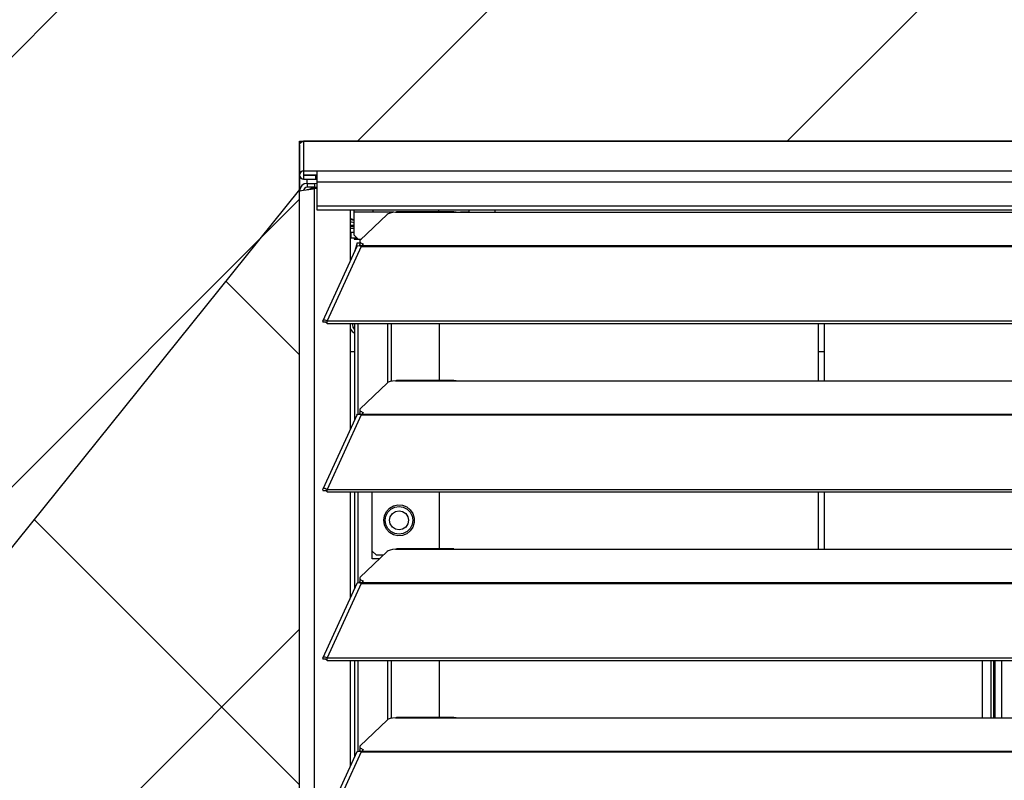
# Model space of a CAD drawing. Header units: millimetres. Extents: x 0 to 39025, y -31299 to 8400.
# Tile 359 of 373: x 15349 to 15606, y 7101 to 7300. Entities that reach past the tile are written whole.
import ezdxf

# ---------------------------------------------------------------- set-up
doc = ezdxf.new("R2010")
doc.units = ezdxf.units.MM
doc.layers.add('ODMIKI funkcionalni', color=253, linetype='Continuous')
doc.layers.add('ODMIKI varnostni', color=252, linetype='Continuous')

# ---------------------------------------------------------------- blocks, each defined once
blk = doc.blocks.new('*U55')
at = {"lineweight": 25}
for points, knots in [([(0, 1254.51), (0, 1254.51), (0.08, 1254.91), (0.08, 1254.91), (0.08, 1254.91), (0.31, 1255.26), (0.31, 1255.26), (0.31, 1255.26), (0.65, 1255.48), (0.65, 1255.48), (0.65, 1255.48), (1.05, 1255.57), (1.05, 1255.57)], [0, 0, 0, 0, 1, 1, 1, 2, 2, 2, 3, 3, 3, 4, 4, 4, 4]), ([(1.05, 1247.81), (1.05, 1247.81), (0.65, 1247.73), (0.65, 1247.73), (0.65, 1247.73), (0.31, 1247.5), (0.31, 1247.5), (0.31, 1247.5), (0.08, 1247.16), (0.08, 1247.16), (0.08, 1247.16), (0, 1246.75), (0, 1246.75), (0, 1246.75), (0.08, 1246.35), (0.08, 1246.35), (0.08, 1246.35), (0.31, 1246.01), (0.31, 1246.01), (0.31, 1246.01), (0.65, 1245.78), (0.65, 1245.78), (0.65, 1245.78), (1.05, 1245.7), (1.05, 1245.7)], [0, 0, 0, 0, 1, 1, 1, 2, 2, 2, 3, 3, 3, 4, 4, 4, 5, 5, 5, 6, 6, 6, 7, 7, 7, 8, 8, 8, 8]), ([(4.5, 1247.81), (4.5, 1247.81), (4.5, 1247.74), (4.5, 1247.74), (4.5, 1247.74), (4.5, 1247.57), (4.5, 1247.57), (4.5, 1247.57), (4.5, 1247.3), (4.5, 1247.3), (4.5, 1247.3), (4.5, 1246.94), (4.5, 1246.94), (4.5, 1246.94), (4.5, 1246.5), (4.5, 1246.5), (4.5, 1246.5), (4.5, 1245.99), (4.5, 1245.99), (4.5, 1245.99), (4.5, 1245.45), (4.5, 1245.45), (4.5, 1245.45), (4.5, 1244.89), (4.5, 1244.89)], [0, 0, 0, 0, 1, 1, 1, 2, 2, 2, 3, 3, 3, 4, 4, 4, 5, 5, 5, 6, 6, 6, 7, 7, 7, 8, 8, 8, 8]), ([(2, 1244.58), (2, 1244.58), (1.23, 1244.43), (1.23, 1244.43), (1.23, 1244.43), (0.59, 1243.99), (0.59, 1243.99), (0.59, 1243.99), (0.16, 1243.35), (0.16, 1243.35), (0.16, 1243.35), (0, 1242.58), (0, 1242.58)], [0, 0, 0, 0, 1, 1, 1, 2, 2, 2, 3, 3, 3, 4, 4, 4, 4]), ([(1.05, 1246.8), (1.05, 1246.8), (1.03, 1246.8), (1.03, 1246.8), (1.03, 1246.8), (1.02, 1246.79), (1.02, 1246.79), (1.02, 1246.79), (1, 1246.77), (1, 1246.77), (1, 1246.77), (1, 1246.75), (1, 1246.75), (1, 1246.75), (1, 1246.74), (1, 1246.74), (1, 1246.74), (1.02, 1246.72), (1.02, 1246.72), (1.02, 1246.72), (1.03, 1246.71), (1.03, 1246.71), (1.03, 1246.71), (1.05, 1246.7), (1.05, 1246.7)], [0, 0, 0, 0, 1, 1, 1, 2, 2, 2, 3, 3, 3, 4, 4, 4, 5, 5, 5, 6, 6, 6, 7, 7, 7, 8, 8, 8, 8]), ([(0, 1242.58), (0, 1242.58), (0.13, 1242.67), (0.13, 1242.67), (0.13, 1242.67), (0.48, 1242.75), (0.48, 1242.75), (0.48, 1242.75), (1.02, 1242.84), (1.02, 1242.84), (1.02, 1242.84), (1.69, 1242.92), (1.69, 1242.92), (1.69, 1242.92), (2.39, 1243.01), (2.39, 1243.01), (2.39, 1243.01), (3.05, 1243.09), (3.05, 1243.09), (3.05, 1243.09), (3.57, 1243.18), (3.57, 1243.18), (3.57, 1243.18), (3.9, 1243.27), (3.9, 1243.27)], [0, 0, 0, 0, 1, 1, 1, 2, 2, 2, 3, 3, 3, 4, 4, 4, 5, 5, 5, 6, 6, 6, 7, 7, 7, 8, 8, 8, 8]), ([(2, 1243.57), (2, 1243.57), (1.62, 1243.5), (1.62, 1243.5), (1.62, 1243.5), (1.29, 1243.28), (1.29, 1243.28), (1.29, 1243.28), (1.08, 1242.96), (1.08, 1242.96), (1.08, 1242.96), (1.05, 1242.84), (1.05, 1242.84)], [0, 0, 0, 0, 1, 1, 1, 2, 2, 2, 3, 3, 3, 4, 4, 4, 4]), ([(2.01, 1242.97), (2.01, 1242.97), (2.19, 1243.01), (2.19, 1243.01), (2.19, 1243.01), (2.53, 1243.09), (2.53, 1243.09), (2.53, 1243.09), (2.79, 1243.18), (2.79, 1243.18), (2.79, 1243.18), (2.95, 1243.27), (2.95, 1243.27)], [0, 0, 0, 0, 1, 1, 1, 2, 2, 2, 3, 3, 3, 4, 4, 4, 4]), ([(4.5, 1238.75), (4.5, 1238.75), (4.5, 1238.35), (4.5, 1238.35), (4.5, 1238.35), (4.5, 1238.01), (4.5, 1238.01), (4.5, 1238.01), (4.5, 1237.77), (4.5, 1237.77), (4.5, 1237.77), (4.5, 1237.7), (4.5, 1237.7)], [0, 0, 0, 0, 1, 1, 1, 2, 2, 2, 3, 3, 3, 4, 4, 4, 4]), ([(14.25, 1237.06), (14.25, 1237.06), (14.25, 1237.45), (14.25, 1237.45), (14.25, 1237.45), (14.25, 1237.7), (14.25, 1237.7)], [0, 0, 0, 0, 1, 1, 1, 2, 2, 2, 2]), ([(19.25, 1237.06), (19.25, 1237.06), (19.25, 1237.45), (19.25, 1237.45), (19.25, 1237.45), (19.25, 1237.7), (19.25, 1237.7)], [0, 0, 0, 0, 1, 1, 1, 2, 2, 2, 2]), ([(25, 1237.06), (25, 1237.06), (24.29, 1236.97), (24.29, 1236.97), (24.29, 1236.97), (23.66, 1236.83), (23.66, 1236.83), (23.66, 1236.83), (23.16, 1236.65), (23.16, 1236.65), (23.16, 1236.65), (22.84, 1236.43), (22.84, 1236.43)], [0, 0, 0, 0, 1, 1, 1, 2, 2, 2, 3, 3, 3, 4, 4, 4, 4]), ([(36.25, 1237.7), (36.25, 1237.7), (36.25, 1237.45), (36.25, 1237.45), (36.25, 1237.45), (36.25, 1237.14), (36.25, 1237.14)], [0, 0, 0, 0, 1, 1, 1, 2, 2, 2, 2]), ([(40.31, 1237.11), (40.31, 1237.11), (40.84, 1237.11), (40.84, 1237.11), (40.84, 1237.11), (42, 1237.06), (42, 1237.06)], [0, 0, 0, 0, 1, 1, 1, 2, 2, 2, 2]), ([(44.25, 1237.06), (44.25, 1237.06), (44.25, 1237.45), (44.25, 1237.45), (44.25, 1237.45), (44.25, 1237.7), (44.25, 1237.7)], [0, 0, 0, 0, 1, 1, 1, 2, 2, 2, 2]), ([(13.29, 1234.37), (13.29, 1234.37), (13.29, 1234.37), (13.29, 1234.37), (13.29, 1234.37), (13.31, 1234.41), (13.31, 1234.41), (13.31, 1234.41), (13.35, 1234.45), (13.35, 1234.45), (13.35, 1234.45), (13.38, 1234.48), (13.38, 1234.48), (13.38, 1234.48), (13.43, 1234.5), (13.43, 1234.5), (13.43, 1234.5), (13.48, 1234.51), (13.48, 1234.51), (13.48, 1234.51), (13.53, 1234.51), (13.53, 1234.51), (13.53, 1234.51), (13.57, 1234.5), (13.57, 1234.5)], [0, 0, 0, 0, 1, 1, 1, 2, 2, 2, 3, 3, 3, 4, 4, 4, 5, 5, 5, 6, 6, 6, 7, 7, 7, 8, 8, 8, 8]), ([(15.85, 1229.75), (15.85, 1229.75), (15.74, 1229.63), (15.74, 1229.63), (15.74, 1229.63), (15.7, 1229.49), (15.7, 1229.49), (15.7, 1229.49), (15.71, 1229.36), (15.71, 1229.36), (15.71, 1229.36), (15.8, 1229.23), (15.8, 1229.23), (15.8, 1229.23), (15.93, 1229.1), (15.93, 1229.1), (15.93, 1229.1), (16.13, 1228.98), (16.13, 1228.98), (16.13, 1228.98), (16.37, 1228.87), (16.37, 1228.87), (16.37, 1228.87), (16.67, 1228.77), (16.67, 1228.77)], [0, 0, 0, 0, 1, 1, 1, 2, 2, 2, 3, 3, 3, 4, 4, 4, 5, 5, 5, 6, 6, 6, 7, 7, 7, 8, 8, 8, 8]), ([(14.96, 1228.09), (14.96, 1228.09), (15.13, 1228.29), (15.13, 1228.29), (15.13, 1228.29), (15.56, 1228.33), (15.56, 1228.33), (15.56, 1228.33), (16.12, 1228.13), (16.12, 1228.13)], [0, 0, 0, 0, 1, 1, 1, 2, 2, 2, 3, 3, 3, 3]), ([(16.23, 1228.16), (16.23, 1228.16), (16.13, 1228.21), (16.13, 1228.21), (16.13, 1228.21), (15.93, 1228.34), (15.93, 1228.34), (15.93, 1228.34), (15.8, 1228.46), (15.8, 1228.46), (15.8, 1228.46), (15.71, 1228.59), (15.71, 1228.59), (15.71, 1228.59), (15.7, 1228.7), (15.7, 1228.7)], [0, 0, 0, 0, 1, 1, 1, 2, 2, 2, 3, 3, 3, 4, 4, 4, 5, 5, 5, 5]), ([(16.21, 1228.12), (16.21, 1228.12), (16.21, 1228.16), (16.21, 1228.16), (16.21, 1228.16), (16.21, 1228.19), (16.21, 1228.19), (16.21, 1228.19), (16.21, 1228.22), (16.21, 1228.22), (16.21, 1228.22), (16.21, 1228.25), (16.21, 1228.25), (16.21, 1228.25), (16.21, 1228.28), (16.21, 1228.28), (16.21, 1228.28), (16.21, 1228.3), (16.21, 1228.3), (16.21, 1228.3), (16.21, 1228.33), (16.21, 1228.33), (16.21, 1228.33), (16.21, 1228.34), (16.21, 1228.34)], [0, 0, 0, 0, 1, 1, 1, 2, 2, 2, 3, 3, 3, 4, 4, 4, 5, 5, 5, 6, 6, 6, 7, 7, 7, 8, 8, 8, 8]), ([(7.19, 1208.7), (7.19, 1208.7), (6.64, 1208.91), (6.64, 1208.91), (6.64, 1208.91), (6.22, 1208.88), (6.22, 1208.88), (6.22, 1208.88), (6.02, 1208.66), (6.02, 1208.66), (6.02, 1208.66), (6.11, 1208.32), (6.11, 1208.32)], [0, 0, 0, 0, 1, 1, 1, 2, 2, 2, 3, 3, 3, 4, 4, 4, 4]), ([(7.19, 1208.05), (7.19, 1208.05), (6.97, 1208.27), (6.97, 1208.27), (6.97, 1208.27), (6.82, 1208.37), (6.82, 1208.37), (6.82, 1208.37), (6.77, 1208.38), (6.77, 1208.38), (6.77, 1208.38), (6.87, 1208.33), (6.87, 1208.33)], [0, 0, 0, 0, 1, 1, 1, 2, 2, 2, 3, 3, 3, 4, 4, 4, 4]), ([(13.29, 1206.54), (13.29, 1206.54), (13.73, 1205.93), (13.73, 1205.93), (13.73, 1205.93), (14.39, 1205.46), (14.39, 1205.46)], [0, 0, 0, 0, 1, 1, 1, 2, 2, 2, 2]), ([(13.84, 1208.04), (13.84, 1208.04), (13.8, 1207.71), (13.8, 1207.71), (13.8, 1207.71), (13.93, 1207.05), (13.93, 1207.05), (13.93, 1207.05), (14.29, 1206.5), (14.29, 1206.5), (14.29, 1206.5), (14.39, 1206.41), (14.39, 1206.41)], [0, 0, 0, 0, 1, 1, 1, 2, 2, 2, 3, 3, 3, 4, 4, 4, 4]), ([(25, 1193.08), (25, 1193.08), (24.29, 1193), (24.29, 1193), (24.29, 1193), (23.66, 1192.86), (23.66, 1192.86), (23.66, 1192.86), (23.16, 1192.68), (23.16, 1192.68), (23.16, 1192.68), (22.84, 1192.47), (22.84, 1192.47)], [0, 0, 0, 0, 1, 1, 1, 2, 2, 2, 3, 3, 3, 4, 4, 4, 4]), ([(40.31, 1193.14), (40.31, 1193.14), (40.84, 1193.14), (40.84, 1193.14), (40.84, 1193.14), (42, 1193.08), (42, 1193.08)], [0, 0, 0, 0, 1, 1, 1, 2, 2, 2, 2]), ([(15.85, 1185.78), (15.85, 1185.78), (15.74, 1185.65), (15.74, 1185.65), (15.74, 1185.65), (15.7, 1185.52), (15.7, 1185.52), (15.7, 1185.52), (15.71, 1185.38), (15.71, 1185.38), (15.71, 1185.38), (15.8, 1185.25), (15.8, 1185.25), (15.8, 1185.25), (15.93, 1185.13), (15.93, 1185.13), (15.93, 1185.13), (16.13, 1185.01), (16.13, 1185.01), (16.13, 1185.01), (16.37, 1184.9), (16.37, 1184.9), (16.37, 1184.9), (16.67, 1184.81), (16.67, 1184.81)], [0, 0, 0, 0, 1, 1, 1, 2, 2, 2, 3, 3, 3, 4, 4, 4, 5, 5, 5, 6, 6, 6, 7, 7, 7, 8, 8, 8, 8]), ([(14.96, 1184.12), (14.96, 1184.12), (15.13, 1184.31), (15.13, 1184.31), (15.13, 1184.31), (15.56, 1184.35), (15.56, 1184.35), (15.56, 1184.35), (16.12, 1184.15), (16.12, 1184.15)], [0, 0, 0, 0, 1, 1, 1, 2, 2, 2, 3, 3, 3, 3]), ([(16.23, 1184.19), (16.23, 1184.19), (16.13, 1184.25), (16.13, 1184.25), (16.13, 1184.25), (15.93, 1184.36), (15.93, 1184.36), (15.93, 1184.36), (15.8, 1184.49), (15.8, 1184.49), (15.8, 1184.49), (15.71, 1184.62), (15.71, 1184.62), (15.71, 1184.62), (15.7, 1184.72), (15.7, 1184.72)], [0, 0, 0, 0, 1, 1, 1, 2, 2, 2, 3, 3, 3, 4, 4, 4, 5, 5, 5, 5]), ([(16.21, 1184.15), (16.21, 1184.15), (16.21, 1184.18), (16.21, 1184.18), (16.21, 1184.18), (16.21, 1184.22), (16.21, 1184.22), (16.21, 1184.22), (16.21, 1184.25), (16.21, 1184.25), (16.21, 1184.25), (16.21, 1184.27), (16.21, 1184.27), (16.21, 1184.27), (16.21, 1184.3), (16.21, 1184.3), (16.21, 1184.3), (16.21, 1184.33), (16.21, 1184.33), (16.21, 1184.33), (16.21, 1184.35), (16.21, 1184.35), (16.21, 1184.35), (16.21, 1184.37), (16.21, 1184.37)], [0, 0, 0, 0, 1, 1, 1, 2, 2, 2, 3, 3, 3, 4, 4, 4, 5, 5, 5, 6, 6, 6, 7, 7, 7, 8, 8, 8, 8]), ([(7.19, 1164.72), (7.19, 1164.72), (6.64, 1164.94), (6.64, 1164.94), (6.64, 1164.94), (6.22, 1164.91), (6.22, 1164.91), (6.22, 1164.91), (6.02, 1164.68), (6.02, 1164.68), (6.02, 1164.68), (6.11, 1164.35), (6.11, 1164.35)], [0, 0, 0, 0, 1, 1, 1, 2, 2, 2, 3, 3, 3, 4, 4, 4, 4]), ([(7.19, 1164.07), (7.19, 1164.07), (6.97, 1164.3), (6.97, 1164.3), (6.97, 1164.3), (6.82, 1164.4), (6.82, 1164.4), (6.82, 1164.4), (6.77, 1164.4), (6.77, 1164.4), (6.77, 1164.4), (6.87, 1164.35), (6.87, 1164.35)], [0, 0, 0, 0, 1, 1, 1, 2, 2, 2, 3, 3, 3, 4, 4, 4, 4]), ([(21.96, 1156.65), (21.96, 1156.65), (22.14, 1155.46), (22.14, 1155.46), (22.14, 1155.46), (22.66, 1154.38), (22.66, 1154.38), (22.66, 1154.38), (23.47, 1153.5), (23.47, 1153.5), (23.47, 1153.5), (24.5, 1152.9), (24.5, 1152.9), (24.5, 1152.9), (25.66, 1152.64), (25.66, 1152.64), (25.66, 1152.64), (26.85, 1152.72), (26.85, 1152.72), (26.85, 1152.72), (27.96, 1153.16), (27.96, 1153.16), (27.96, 1153.16), (28.89, 1153.92), (28.89, 1153.92), (28.89, 1153.92), (29.56, 1154.9), (29.56, 1154.9), (29.56, 1154.9), (29.92, 1156.05), (29.92, 1156.05), (29.92, 1156.05), (29.92, 1157.25), (29.92, 1157.25), (29.92, 1157.25), (29.56, 1158.39), (29.56, 1158.39), (29.56, 1158.39), (28.89, 1159.38), (28.89, 1159.38), (28.89, 1159.38), (27.96, 1160.13), (27.96, 1160.13), (27.96, 1160.13), (26.85, 1160.57), (26.85, 1160.57), (26.85, 1160.57), (25.66, 1160.65), (25.66, 1160.65), (25.66, 1160.65), (24.5, 1160.39), (24.5, 1160.39), (24.5, 1160.39), (23.47, 1159.79), (23.47, 1159.79), (23.47, 1159.79), (22.66, 1158.91), (22.66, 1158.91), (22.66, 1158.91), (22.14, 1157.83), (22.14, 1157.83), (22.14, 1157.83), (21.96, 1156.65), (21.96, 1156.65)], [0, 0, 0, 0, 1, 1, 1, 2, 2, 2, 3, 3, 3, 4, 4, 4, 5, 5, 5, 6, 6, 6, 7, 7, 7, 8, 8, 8, 9, 9, 9, 10, 10, 10, 11, 11, 11, 12, 12, 12, 13, 13, 13, 14, 14, 14, 15, 15, 15, 16, 16, 16, 17, 17, 17, 18, 18, 18, 19, 19, 19, 20, 20, 20, 21, 21, 21, 21]), ([(22.36, 1156.65), (22.36, 1156.65), (22.54, 1157.77), (22.54, 1157.77), (22.54, 1157.77), (23.05, 1158.77), (23.05, 1158.77), (23.05, 1158.77), (23.84, 1159.57), (23.84, 1159.57), (23.84, 1159.57), (24.85, 1160.08), (24.85, 1160.08), (24.85, 1160.08), (25.96, 1160.26), (25.96, 1160.26), (25.96, 1160.26), (27.07, 1160.08), (27.07, 1160.08), (27.07, 1160.08), (28.07, 1159.57), (28.07, 1159.57), (28.07, 1159.57), (28.87, 1158.77), (28.87, 1158.77), (28.87, 1158.77), (29.39, 1157.77), (29.39, 1157.77), (29.39, 1157.77), (29.56, 1156.65), (29.56, 1156.65)], [0, 0, 0, 0, 1, 1, 1, 2, 2, 2, 3, 3, 3, 4, 4, 4, 5, 5, 5, 6, 6, 6, 7, 7, 7, 8, 8, 8, 9, 9, 9, 10, 10, 10, 10]), ([(28.42, 1156.65), (28.42, 1156.65), (28.23, 1157.59), (28.23, 1157.59), (28.23, 1157.59), (27.7, 1158.39), (27.7, 1158.39), (27.7, 1158.39), (26.9, 1158.93), (26.9, 1158.93), (26.9, 1158.93), (25.96, 1159.12), (25.96, 1159.12), (25.96, 1159.12), (25.02, 1158.93), (25.02, 1158.93), (25.02, 1158.93), (24.22, 1158.39), (24.22, 1158.39), (24.22, 1158.39), (23.69, 1157.59), (23.69, 1157.59), (23.69, 1157.59), (23.5, 1156.65), (23.5, 1156.65), (23.5, 1156.65), (23.69, 1155.7), (23.69, 1155.7), (23.69, 1155.7), (24.22, 1154.9), (24.22, 1154.9), (24.22, 1154.9), (25.02, 1154.36), (25.02, 1154.36), (25.02, 1154.36), (25.96, 1154.18), (25.96, 1154.18), (25.96, 1154.18), (26.9, 1154.36), (26.9, 1154.36), (26.9, 1154.36), (27.7, 1154.9), (27.7, 1154.9), (27.7, 1154.9), (28.23, 1155.7), (28.23, 1155.7), (28.23, 1155.7), (28.42, 1156.65), (28.42, 1156.65)], [0, 0, 0, 0, 1, 1, 1, 2, 2, 2, 3, 3, 3, 4, 4, 4, 5, 5, 5, 6, 6, 6, 7, 7, 7, 8, 8, 8, 9, 9, 9, 10, 10, 10, 11, 11, 11, 12, 12, 12, 13, 13, 13, 14, 14, 14, 15, 15, 15, 16, 16, 16, 16]), ([(29.56, 1156.65), (29.56, 1156.65), (29.39, 1155.52), (29.39, 1155.52), (29.39, 1155.52), (28.87, 1154.52), (28.87, 1154.52), (28.87, 1154.52), (28.07, 1153.72), (28.07, 1153.72), (28.07, 1153.72), (27.07, 1153.21), (27.07, 1153.21), (27.07, 1153.21), (25.96, 1153.03), (25.96, 1153.03), (25.96, 1153.03), (24.85, 1153.21), (24.85, 1153.21), (24.85, 1153.21), (23.84, 1153.72), (23.84, 1153.72), (23.84, 1153.72), (23.05, 1154.52), (23.05, 1154.52), (23.05, 1154.52), (22.54, 1155.52), (22.54, 1155.52), (22.54, 1155.52), (22.36, 1156.65), (22.36, 1156.65)], [0, 0, 0, 0, 1, 1, 1, 2, 2, 2, 3, 3, 3, 4, 4, 4, 5, 5, 5, 6, 6, 6, 7, 7, 7, 8, 8, 8, 9, 9, 9, 10, 10, 10, 10]), ([(25, 1149.11), (25, 1149.11), (24.29, 1149.02), (24.29, 1149.02), (24.29, 1149.02), (23.66, 1148.89), (23.66, 1148.89), (23.66, 1148.89), (23.16, 1148.7), (23.16, 1148.7), (23.16, 1148.7), (22.84, 1148.49), (22.84, 1148.49)], [0, 0, 0, 0, 1, 1, 1, 2, 2, 2, 3, 3, 3, 4, 4, 4, 4]), ([(40.31, 1149.16), (40.31, 1149.16), (40.84, 1149.16), (40.84, 1149.16), (40.84, 1149.16), (42, 1149.11), (42, 1149.11)], [0, 0, 0, 0, 1, 1, 1, 2, 2, 2, 2]), ([(15.85, 1141.8), (15.85, 1141.8), (15.74, 1141.68), (15.74, 1141.68), (15.74, 1141.68), (15.7, 1141.54), (15.7, 1141.54), (15.7, 1141.54), (15.71, 1141.41), (15.71, 1141.41), (15.71, 1141.41), (15.8, 1141.28), (15.8, 1141.28), (15.8, 1141.28), (15.93, 1141.15), (15.93, 1141.15), (15.93, 1141.15), (16.13, 1141.04), (16.13, 1141.04), (16.13, 1141.04), (16.37, 1140.92), (16.37, 1140.92), (16.37, 1140.92), (16.67, 1140.83), (16.67, 1140.83)], [0, 0, 0, 0, 1, 1, 1, 2, 2, 2, 3, 3, 3, 4, 4, 4, 5, 5, 5, 6, 6, 6, 7, 7, 7, 8, 8, 8, 8]), ([(14.96, 1140.15), (14.96, 1140.15), (15.13, 1140.33), (15.13, 1140.33), (15.13, 1140.33), (15.56, 1140.38), (15.56, 1140.38), (15.56, 1140.38), (16.12, 1140.18), (16.12, 1140.18)], [0, 0, 0, 0, 1, 1, 1, 2, 2, 2, 3, 3, 3, 3]), ([(16.23, 1140.22), (16.23, 1140.22), (16.13, 1140.27), (16.13, 1140.27), (16.13, 1140.27), (15.93, 1140.39), (15.93, 1140.39), (15.93, 1140.39), (15.8, 1140.51), (15.8, 1140.51), (15.8, 1140.51), (15.71, 1140.65), (15.71, 1140.65), (15.71, 1140.65), (15.7, 1140.75), (15.7, 1140.75)], [0, 0, 0, 0, 1, 1, 1, 2, 2, 2, 3, 3, 3, 4, 4, 4, 5, 5, 5, 5]), ([(16.21, 1140.18), (16.21, 1140.18), (16.21, 1140.21), (16.21, 1140.21), (16.21, 1140.21), (16.21, 1140.24), (16.21, 1140.24), (16.21, 1140.24), (16.21, 1140.28), (16.21, 1140.28), (16.21, 1140.28), (16.21, 1140.31), (16.21, 1140.31), (16.21, 1140.31), (16.21, 1140.33), (16.21, 1140.33), (16.21, 1140.33), (16.21, 1140.36), (16.21, 1140.36), (16.21, 1140.36), (16.21, 1140.38), (16.21, 1140.38), (16.21, 1140.38), (16.21, 1140.4), (16.21, 1140.4)], [0, 0, 0, 0, 1, 1, 1, 2, 2, 2, 3, 3, 3, 4, 4, 4, 5, 5, 5, 6, 6, 6, 7, 7, 7, 8, 8, 8, 8]), ([(7.19, 1120.75), (7.19, 1120.75), (6.64, 1120.97), (6.64, 1120.97), (6.64, 1120.97), (6.22, 1120.93), (6.22, 1120.93), (6.22, 1120.93), (6.02, 1120.71), (6.02, 1120.71), (6.02, 1120.71), (6.11, 1120.38), (6.11, 1120.38)], [0, 0, 0, 0, 1, 1, 1, 2, 2, 2, 3, 3, 3, 4, 4, 4, 4]), ([(7.19, 1120.1), (7.19, 1120.1), (6.97, 1120.32), (6.97, 1120.32), (6.97, 1120.32), (6.82, 1120.42), (6.82, 1120.42), (6.82, 1120.42), (6.77, 1120.43), (6.77, 1120.43), (6.77, 1120.43), (6.87, 1120.38), (6.87, 1120.38)], [0, 0, 0, 0, 1, 1, 1, 2, 2, 2, 3, 3, 3, 4, 4, 4, 4]), ([(25, 1105.13), (25, 1105.13), (24.29, 1105.05), (24.29, 1105.05), (24.29, 1105.05), (23.66, 1104.91), (23.66, 1104.91), (23.66, 1104.91), (23.16, 1104.73), (23.16, 1104.73), (23.16, 1104.73), (22.84, 1104.51), (22.84, 1104.51)], [0, 0, 0, 0, 1, 1, 1, 2, 2, 2, 3, 3, 3, 4, 4, 4, 4]), ([(40.31, 1105.2), (40.31, 1105.2), (40.84, 1105.19), (40.84, 1105.19), (40.84, 1105.19), (42, 1105.13), (42, 1105.13)], [0, 0, 0, 0, 1, 1, 1, 2, 2, 2, 2]), ([(15.85, 1097.83), (15.85, 1097.83), (15.74, 1097.7), (15.74, 1097.7), (15.74, 1097.7), (15.7, 1097.57), (15.7, 1097.57), (15.7, 1097.57), (15.71, 1097.44), (15.71, 1097.44), (15.71, 1097.44), (15.8, 1097.3), (15.8, 1097.3), (15.8, 1097.3), (15.93, 1097.18), (15.93, 1097.18), (15.93, 1097.18), (16.13, 1097.06), (16.13, 1097.06), (16.13, 1097.06), (16.37, 1096.96), (16.37, 1096.96), (16.37, 1096.96), (16.67, 1096.86), (16.67, 1096.86)], [0, 0, 0, 0, 1, 1, 1, 2, 2, 2, 3, 3, 3, 4, 4, 4, 5, 5, 5, 6, 6, 6, 7, 7, 7, 8, 8, 8, 8]), ([(14.96, 1096.18), (14.96, 1096.18), (15.13, 1096.36), (15.13, 1096.36), (15.13, 1096.36), (15.56, 1096.41), (15.56, 1096.41), (15.56, 1096.41), (16.12, 1096.2), (16.12, 1096.2)], [0, 0, 0, 0, 1, 1, 1, 2, 2, 2, 3, 3, 3, 3]), ([(16.23, 1096.25), (16.23, 1096.25), (16.13, 1096.3), (16.13, 1096.3), (16.13, 1096.3), (15.93, 1096.42), (15.93, 1096.42), (15.93, 1096.42), (15.8, 1096.54), (15.8, 1096.54), (15.8, 1096.54), (15.71, 1096.67), (15.71, 1096.67), (15.71, 1096.67), (15.7, 1096.78), (15.7, 1096.78)], [0, 0, 0, 0, 1, 1, 1, 2, 2, 2, 3, 3, 3, 4, 4, 4, 5, 5, 5, 5]), ([(16.21, 1096.2), (16.21, 1096.2), (16.21, 1096.24), (16.21, 1096.24), (16.21, 1096.24), (16.21, 1096.27), (16.21, 1096.27), (16.21, 1096.27), (16.21, 1096.3), (16.21, 1096.3), (16.21, 1096.3), (16.21, 1096.33), (16.21, 1096.33), (16.21, 1096.33), (16.21, 1096.36), (16.21, 1096.36), (16.21, 1096.36), (16.21, 1096.38), (16.21, 1096.38), (16.21, 1096.38), (16.21, 1096.4), (16.21, 1096.4), (16.21, 1096.4), (16.21, 1096.42), (16.21, 1096.42)], [0, 0, 0, 0, 1, 1, 1, 2, 2, 2, 3, 3, 3, 4, 4, 4, 5, 5, 5, 6, 6, 6, 7, 7, 7, 8, 8, 8, 8])]:
    blk.add_open_spline(points, degree=3, knots=knots, dxfattribs=at)
for points in [[(1148.95, 1255.59), (1148.95, 1255.59), (1.05, 1255.59), (1.05, 1255.59)], [(1.05, 1255.59), (1.05, 1255.59), (1148.95, 1255.59), (1148.95, 1255.59)], [(1.05, 1255.59), (1.05, 1255.59), (1.05, 1255.57), (1.05, 1255.57)], [(1.05, 1255.59), (1.05, 1255.59), (1.05, 1255.59), (1.05, 1255.59)], [(1.05, 1255.57), (1.05, 1255.57), (1.05, 1247.81), (1.05, 1247.81)], [(0, 1254.51), (0, 1254.51), (0, 1246.75), (0, 1246.75)], [(1.05, 1247.81), (1.05, 1247.81), (4.5, 1247.81), (4.5, 1247.81)], [(1.05, 1247.81), (1.05, 1247.81), (1.05, 1247.81), (1.05, 1247.81)], [(1.05, 1247.81), (1.05, 1247.81), (1148.95, 1247.81), (1148.95, 1247.81)], [(1.05, 1247.81), (1.05, 1247.81), (1.05, 1246.8), (1.05, 1246.8)], [(0, 1246.75), (0, 1246.75), (0, 1242.58), (0, 1242.58)], [(1.05, 1246.8), (1.05, 1246.8), (4.5, 1246.8), (4.5, 1246.8)], [(1.05, 1246.8), (1.05, 1246.8), (1.05, 1246.7), (1.05, 1246.7)], [(1.05, 1246.7), (1.05, 1246.7), (1.05, 1245.7), (1.05, 1245.7)], [(1.05, 1246.7), (1.05, 1246.7), (4.15, 1246.7), (4.15, 1246.7)], [(1.05, 1245.7), (1.05, 1245.7), (4.15, 1245.7), (4.15, 1245.7)], [(2, 1244.58), (2, 1244.58), (2, 1245.7), (2, 1245.7)], [(2, 1244.58), (2, 1244.58), (3.9, 1244.57), (3.9, 1244.57)], [(2, 1244.58), (2, 1244.58), (2, 1243.57), (2, 1243.57)], [(3.9, 1244.57), (3.9, 1244.57), (4.5, 1244.62), (4.5, 1244.62)], [(3.9, 1244.57), (3.9, 1244.57), (3.9, 1243.57), (3.9, 1243.57)], [(4.15, 1246.7), (4.15, 1246.7), (4.5, 1246.71), (4.5, 1246.71)], [(4.15, 1246.7), (4.15, 1246.7), (4.15, 1245.7), (4.15, 1245.7)], [(4.15, 1245.7), (4.15, 1245.7), (4.5, 1245.71), (4.5, 1245.71)], [(1145.5, 1244.89), (1145.5, 1244.89), (4.5, 1244.89), (4.5, 1244.89)], [(4.5, 1244.89), (4.5, 1244.89), (4.5, 1238.75), (4.5, 1238.75)], [(0, 531.77), (0, 531.77), (0, 1242.58), (0, 1242.58)], [(0, 17.6), (0, 17.6), (0, 1242.58), (0, 1242.58)], [(3.9, 1243.57), (3.9, 1243.57), (2, 1243.57), (2, 1243.57)], [(2.01, 1242.97), (2.01, 1242.97), (2, 1242.97), (2, 1242.97)], [(2.95, 1243.27), (2.95, 1243.27), (4.5, 1243.38), (4.5, 1243.38)], [(3.9, 1243.27), (3.9, 1243.27), (2.95, 1243.27), (2.95, 1243.27)], [(3.9, 1243.57), (3.9, 1243.57), (4.5, 1243.61), (4.5, 1243.61)], [(3.9, 1243.27), (3.9, 1243.27), (4.5, 1243.31), (4.5, 1243.31)], [(3.9, 531.77), (3.9, 531.77), (3.9, 1243.27), (3.9, 1243.27)], [(3.9, 17.6), (3.9, 17.6), (3.9, 1243.27), (3.9, 1243.27)], [(4.5, 1238.75), (4.5, 1238.75), (1145.5, 1238.75), (1145.5, 1238.75)], [(4.5, 1237.7), (4.5, 1237.7), (1145.5, 1237.7), (1145.5, 1237.7)], [(13.29, 1224.51), (13.29, 1224.51), (13.29, 1237.7), (13.29, 1237.7)], [(14.25, 1231.02), (14.25, 1231.02), (14.25, 1237.06), (14.25, 1237.06)], [(19.25, 1237.06), (19.25, 1237.06), (14.25, 1237.06), (14.25, 1237.06)], [(24.64, 1237.06), (24.64, 1237.06), (19.25, 1237.06), (19.25, 1237.06)], [(25, 1237.06), (25, 1237.06), (25.28, 1237.11), (25.28, 1237.11)], [(25, 1237.06), (25, 1237.06), (42, 1237.06), (42, 1237.06)], [(40.31, 1237.14), (40.31, 1237.14), (25.28, 1237.14), (25.28, 1237.14)], [(44.25, 1237.06), (44.25, 1237.06), (41.99, 1237.06), (41.99, 1237.06)], [(42, 1237.06), (42, 1237.06), (225, 1237.06), (225, 1237.06)], [(51.05, 1237.06), (51.05, 1237.06), (51.05, 1237.7), (51.05, 1237.7)], [(14.25, 1235.08), (14.25, 1235.08), (13.29, 1235.33), (13.29, 1235.33)], [(14.25, 1235.02), (14.25, 1235.02), (13.29, 1235.26), (13.29, 1235.26)], [(14.25, 1234.85), (14.25, 1234.85), (13.29, 1235.1), (13.29, 1235.1)], [(13.57, 1234.5), (13.57, 1234.5), (14.25, 1234.33), (14.25, 1234.33)], [(22.84, 1236.43), (22.84, 1236.43), (15.85, 1229.75), (15.85, 1229.75)], [(13.29, 1233.72), (13.29, 1233.72), (14.25, 1233.67), (14.25, 1233.67)], [(13.29, 1233.65), (13.29, 1233.65), (14.25, 1233.6), (14.25, 1233.6)], [(13.29, 1233.56), (13.29, 1233.56), (14.25, 1233.51), (14.25, 1233.51)], [(14.25, 1233.34), (14.25, 1233.34), (13.29, 1233.39), (13.29, 1233.39)], [(13.29, 1233.3), (13.29, 1233.3), (14.25, 1233.25), (14.25, 1233.25)], [(14.25, 1232.75), (14.25, 1232.75), (13.29, 1232.8), (13.29, 1232.8)], [(13.29, 1231.77), (13.29, 1231.77), (13.4, 1231.77), (13.4, 1231.77)], [(13.4, 1231.77), (13.4, 1231.77), (13.4, 1230.26), (13.4, 1230.26)], [(14.25, 1231.77), (14.25, 1231.77), (13.4, 1231.77), (13.4, 1231.77)], [(13.4, 1230.26), (13.4, 1230.26), (13.29, 1230.26), (13.29, 1230.26)], [(15.01, 1230.26), (15.01, 1230.26), (13.4, 1230.26), (13.4, 1230.26)], [(15.25, 1230.02), (15.25, 1230.02), (14.25, 1231.02), (14.25, 1231.02)], [(14.25, 1230.26), (14.25, 1230.26), (14.25, 1230.02), (14.25, 1230.02)], [(14.25, 1230.02), (14.25, 1230.02), (16, 1230.02), (16, 1230.02)], [(15, 1229.02), (15, 1229.02), (14.39, 1227), (14.39, 1227)], [(15, 1229.02), (15, 1229.02), (15.7, 1229.02), (15.7, 1229.02)], [(15.25, 1230.02), (15.25, 1230.02), (16.12, 1230.02), (16.12, 1230.02)], [(15.7, 1229.46), (15.7, 1229.46), (15.7, 1228.7), (15.7, 1228.7)], [(16, 1230.02), (16, 1230.02), (16, 1229.9), (16, 1229.9)], [(14.94, 1228.11), (14.94, 1228.11), (6.04, 1208.72), (6.04, 1208.72)], [(16.11, 1228.12), (16.11, 1228.12), (7.19, 1208.7), (7.19, 1208.7)], [(14.39, 1226.9), (14.39, 1226.9), (14.39, 1227), (14.39, 1227)], [(15.62, 1228.31), (15.62, 1228.31), (15.79, 1228.47), (15.79, 1228.47)], [(16.12, 1228.13), (16.12, 1228.13), (16.11, 1228.12), (16.11, 1228.12)], [(16.11, 1228.12), (16.11, 1228.12), (16.21, 1228.12), (16.21, 1228.12)], [(16.19, 1228.12), (16.19, 1228.12), (16.21, 1228.14), (16.21, 1228.14)], [(16.21, 1228.34), (16.21, 1228.34), (16.67, 1228.77), (16.67, 1228.77)], [(16.21, 1228.34), (16.21, 1228.34), (1133.33, 1228.34), (1133.33, 1228.34)], [(16.21, 1228.12), (16.21, 1228.12), (1133.33, 1228.12), (1133.33, 1228.12)], [(6.87, 1208.33), (6.87, 1208.33), (6.11, 1208.32), (6.11, 1208.32)], [(7.19, 1208.05), (7.19, 1208.05), (7.19, 1208.7), (7.19, 1208.7)], [(7.19, 1208.7), (7.19, 1208.7), (7.21, 1208.7), (7.21, 1208.7)], [(7.21, 1208.04), (7.21, 1208.04), (7.21, 1208.7), (7.21, 1208.7)], [(7.21, 1208.7), (7.21, 1208.7), (1142.79, 1208.7), (1142.79, 1208.7)], [(7.19, 1208.05), (7.19, 1208.05), (7.21, 1208.04), (7.21, 1208.04)], [(7.21, 1208.04), (7.21, 1208.04), (1142.79, 1208.04), (1142.79, 1208.04)], [(13.29, 1180.53), (13.29, 1180.53), (13.29, 1208.04), (13.29, 1208.04)], [(14.39, 1182.92), (14.39, 1182.92), (14.39, 1208.04), (14.39, 1208.04)], [(15.33, 1184.33), (15.33, 1184.33), (15.33, 1208.04), (15.33, 1208.04)], [(23.01, 1192.57), (23.01, 1192.57), (23.01, 1208.04), (23.01, 1208.04)], [(23.96, 1192.93), (23.96, 1192.93), (23.96, 1208.04), (23.96, 1208.04)], [(36.51, 1193.16), (36.51, 1193.16), (36.51, 1208.04), (36.51, 1208.04)], [(135.5, 1193.08), (135.5, 1193.08), (135.5, 1208.04), (135.5, 1208.04)], [(137, 1208.04), (137, 1208.04), (137, 1193.08), (137, 1193.08)], [(13.29, 1200.67), (13.29, 1200.67), (14.39, 1200.67), (14.39, 1200.67)], [(135.5, 1200.67), (135.5, 1200.67), (137, 1200.67), (137, 1200.67)], [(25, 1193.08), (25, 1193.08), (25.28, 1193.14), (25.28, 1193.14)], [(25, 1193.08), (25, 1193.08), (42, 1193.08), (42, 1193.08)], [(40.31, 1193.16), (40.31, 1193.16), (25.28, 1193.16), (25.28, 1193.16)], [(42, 1193.08), (42, 1193.08), (225, 1193.08), (225, 1193.08)], [(22.84, 1192.47), (22.84, 1192.47), (15.85, 1185.78), (15.85, 1185.78)], [(15.7, 1185.49), (15.7, 1185.49), (15.7, 1184.72), (15.7, 1184.72)], [(14.94, 1184.13), (14.94, 1184.13), (6.04, 1164.74), (6.04, 1164.74)], [(16.11, 1184.15), (16.11, 1184.15), (7.19, 1164.72), (7.19, 1164.72)], [(15.62, 1184.33), (15.62, 1184.33), (15.79, 1184.49), (15.79, 1184.49)], [(16.11, 1184.15), (16.11, 1184.15), (16.21, 1184.15), (16.21, 1184.15)], [(16.12, 1184.15), (16.12, 1184.15), (16.11, 1184.15), (16.11, 1184.15)], [(16.19, 1184.15), (16.19, 1184.15), (16.21, 1184.18), (16.21, 1184.18)], [(16.21, 1184.37), (16.21, 1184.37), (16.67, 1184.81), (16.67, 1184.81)], [(16.21, 1184.37), (16.21, 1184.37), (1133.33, 1184.37), (1133.33, 1184.37)], [(16.21, 1184.15), (16.21, 1184.15), (1133.33, 1184.15), (1133.33, 1184.15)], [(7.19, 1164.07), (7.19, 1164.07), (7.19, 1164.72), (7.19, 1164.72)], [(7.19, 1164.72), (7.19, 1164.72), (7.21, 1164.72), (7.21, 1164.72)], [(7.21, 1164.07), (7.21, 1164.07), (7.21, 1164.72), (7.21, 1164.72)], [(7.21, 1164.72), (7.21, 1164.72), (1142.79, 1164.72), (1142.79, 1164.72)], [(6.87, 1164.35), (6.87, 1164.35), (6.11, 1164.35), (6.11, 1164.35)], [(7.19, 1164.07), (7.19, 1164.07), (7.21, 1164.07), (7.21, 1164.07)], [(7.21, 1164.07), (7.21, 1164.07), (1142.79, 1164.07), (1142.79, 1164.07)], [(13.29, 1136.55), (13.29, 1136.55), (13.29, 1164.07), (13.29, 1164.07)], [(14.39, 1138.94), (14.39, 1138.94), (14.39, 1164.07), (14.39, 1164.07)], [(15.33, 1140.36), (15.33, 1140.36), (15.33, 1164.07), (15.33, 1164.07)], [(18.96, 1146.6), (18.96, 1146.6), (18.96, 1164.07), (18.96, 1164.07)], [(36.51, 1149.19), (36.51, 1149.19), (36.51, 1164.07), (36.51, 1164.07)], [(135.5, 1149.11), (135.5, 1149.11), (135.5, 1164.07), (135.5, 1164.07)], [(137, 1164.07), (137, 1164.07), (137, 1149.11), (137, 1149.11)], [(40.31, 1149.19), (40.31, 1149.19), (25.28, 1149.19), (25.28, 1149.19)], [(22.84, 1148.49), (22.84, 1148.49), (15.85, 1141.8), (15.85, 1141.8)], [(19.96, 1147.6), (19.96, 1147.6), (18.96, 1148.6), (18.96, 1148.6)], [(19.96, 1147.6), (19.96, 1147.6), (21.91, 1147.6), (21.91, 1147.6)], [(25, 1149.11), (25, 1149.11), (25.28, 1149.16), (25.28, 1149.16)], [(25, 1149.11), (25, 1149.11), (42, 1149.11), (42, 1149.11)], [(42, 1149.11), (42, 1149.11), (225, 1149.11), (225, 1149.11)], [(20.86, 1146.6), (20.86, 1146.6), (18.96, 1146.6), (18.96, 1146.6)], [(15.7, 1141.51), (15.7, 1141.51), (15.7, 1140.75), (15.7, 1140.75)], [(14.94, 1140.16), (14.94, 1140.16), (6.04, 1120.77), (6.04, 1120.77)], [(16.11, 1140.18), (16.11, 1140.18), (7.19, 1120.75), (7.19, 1120.75)], [(15.62, 1140.36), (15.62, 1140.36), (15.79, 1140.53), (15.79, 1140.53)], [(16.11, 1140.18), (16.11, 1140.18), (16.21, 1140.18), (16.21, 1140.18)], [(16.12, 1140.18), (16.12, 1140.18), (16.11, 1140.18), (16.11, 1140.18)], [(16.19, 1140.18), (16.19, 1140.18), (16.21, 1140.2), (16.21, 1140.2)], [(16.21, 1140.4), (16.21, 1140.4), (16.67, 1140.83), (16.67, 1140.83)], [(16.21, 1140.4), (16.21, 1140.4), (1133.33, 1140.4), (1133.33, 1140.4)], [(16.21, 1140.18), (16.21, 1140.18), (1133.33, 1140.18), (1133.33, 1140.18)], [(6.87, 1120.38), (6.87, 1120.38), (6.11, 1120.38), (6.11, 1120.38)], [(7.19, 1120.1), (7.19, 1120.1), (7.19, 1120.75), (7.19, 1120.75)], [(7.19, 1120.75), (7.19, 1120.75), (7.21, 1120.75), (7.21, 1120.75)], [(7.19, 1120.1), (7.19, 1120.1), (7.21, 1120.1), (7.21, 1120.1)], [(7.21, 1120.1), (7.21, 1120.1), (7.21, 1120.75), (7.21, 1120.75)], [(7.21, 1120.75), (7.21, 1120.75), (1142.79, 1120.75), (1142.79, 1120.75)], [(7.21, 1120.1), (7.21, 1120.1), (1142.79, 1120.1), (1142.79, 1120.1)], [(13.29, 1092.59), (13.29, 1092.59), (13.29, 1120.1), (13.29, 1120.1)], [(14.39, 1094.97), (14.39, 1094.97), (14.39, 1120.1), (14.39, 1120.1)], [(15.33, 1096.38), (15.33, 1096.38), (15.33, 1120.1), (15.33, 1120.1)], [(23.01, 1104.63), (23.01, 1104.63), (23.01, 1120.1), (23.01, 1120.1)], [(23.96, 1104.98), (23.96, 1104.98), (23.96, 1120.1), (23.96, 1120.1)], [(36.51, 1105.21), (36.51, 1105.21), (36.51, 1120.1), (36.51, 1120.1)], [(178.2, 1120.1), (178.2, 1120.1), (178.2, 1105.13), (178.2, 1105.13)], [(180.5, 1120.1), (180.5, 1120.1), (180.5, 1105.13), (180.5, 1105.13)], [(181.3, 1105.13), (181.3, 1105.13), (181.3, 1120.1), (181.3, 1120.1)], [(181.5, 1120.1), (181.5, 1120.1), (181.5, 1105.13), (181.5, 1105.13)], [(183.3, 1120.1), (183.3, 1120.1), (183.3, 1105.13), (183.3, 1105.13)], [(22.84, 1104.51), (22.84, 1104.51), (15.85, 1097.83), (15.85, 1097.83)], [(25, 1105.13), (25, 1105.13), (25.28, 1105.19), (25.28, 1105.19)], [(25, 1105.13), (25, 1105.13), (42, 1105.13), (42, 1105.13)], [(40.31, 1105.21), (40.31, 1105.21), (25.28, 1105.21), (25.28, 1105.21)], [(42, 1105.13), (42, 1105.13), (225, 1105.13), (225, 1105.13)], [(14.94, 1096.19), (14.94, 1096.19), (6.04, 1076.8), (6.04, 1076.8)], [(16.11, 1096.2), (16.11, 1096.2), (7.19, 1076.78), (7.19, 1076.78)], [(15.62, 1096.38), (15.62, 1096.38), (15.79, 1096.55), (15.79, 1096.55)], [(15.7, 1097.54), (15.7, 1097.54), (15.7, 1096.78), (15.7, 1096.78)], [(16.11, 1096.2), (16.11, 1096.2), (16.21, 1096.2), (16.21, 1096.2)], [(16.12, 1096.2), (16.12, 1096.2), (16.11, 1096.2), (16.11, 1096.2)], [(16.19, 1096.2), (16.19, 1096.2), (16.21, 1096.22), (16.21, 1096.22)], [(16.21, 1096.42), (16.21, 1096.42), (16.67, 1096.86), (16.67, 1096.86)], [(16.21, 1096.42), (16.21, 1096.42), (1133.33, 1096.42), (1133.33, 1096.42)], [(16.21, 1096.2), (16.21, 1096.2), (1133.33, 1096.2), (1133.33, 1096.2)]]:
    blk.add_open_spline(points, degree=3, dxfattribs=at)

msp = doc.modelspace()

# ---------------------------------------------------------------- hatches: boundary and pattern name
at = {"layer": 'ODMIKI funkcionalni'}
h = msp.add_hatch(dxfattribs=at)
h.set_pattern_fill('ANSI31', color=256, scale=25)
h.set_pattern_definition([(45, (-1299.93, -3070.55), (-56.1266, 56.1266), [])])
h.paths.add_polyline_path([(15421.96, 6012.43), (15421.96, 7268), (16571.96, 7268), (16571.96, 6012.43), (17171.96, 6012.43), (17171.96, 7768), (15121.96, 7768), (15121.96, 6012.43)])
at = {"layer": 'ODMIKI varnostni'}
h = msp.add_hatch(dxfattribs=at)
h.set_pattern_fill('ANSI31', color=256, scale=25, angle=90)
h.set_pattern_definition([(135, (11293.22, -2241.714), (-56.1266, -56.1266), [])])
h.paths.add_polyline_path([(15421.96, 6012.43), (15421.96, 7255.39), (14421.96, 6012.43)])

# ---------------------------------------------------------------- linework, layer by layer
at = {"layer": 'ODMIKI funkcionalni'}
msp.add_lwpolyline([(15421.96, 6012.43), (15421.96, 7268), (16571.96, 7268), (16571.96, 6012.43), (17171.96, 6012.43), (17171.96, 7768), (15121.96, 7768), (15121.96, 6012.43)], close=True, dxfattribs=at)
at = {"layer": 'ODMIKI varnostni'}
msp.add_lwpolyline([(15421.96, 6012.43), (15421.96, 7255.39), (14421.96, 6012.43)], close=True, dxfattribs=at)

# ---------------------------------------------------------------- block references
at = {"color": 1}
msp.add_blockref('*U55', (15421.96, 6012.43), dxfattribs=at)

doc.saveas('drawing.dxf')
